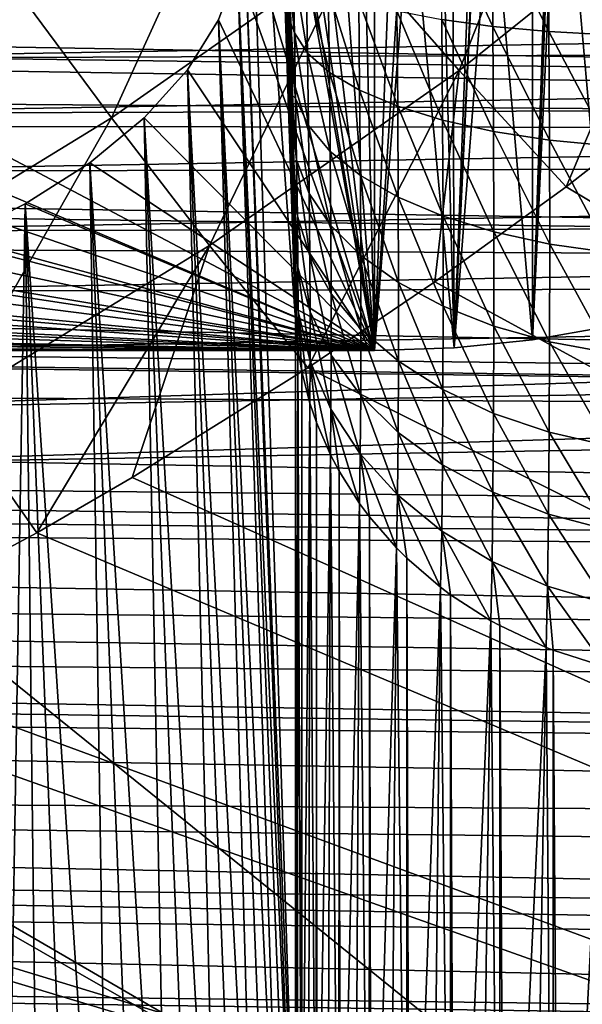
# Model space of a CAD drawing. Header units: metres. Extents: x -109 to 109, y -78 to 121.
# Tile 997 of 1056: x 55 to 59, y -4 to 3. Entities that reach past the tile are written whole.
import ezdxf

# ---------------------------------------------------------------- set-up
doc = ezdxf.new("R2010")
doc.units = ezdxf.units.M
doc.layers.add('solid_508554_SW0001', color=7, linetype='CONTINUOUS')

msp = doc.modelspace()

# ---------------------------------------------------------------- linework, layer by layer
at = {"layer": 'solid_508554_SW0001'}
for points in [[(56.5, 11.688314, 13.933174), (56.854488, 1.089012, 15.877), (56.854813, 0.94677, 15.649251)], [(56.5, 5.783102, 3.705046), (56.5, 11.688314, 13.933174), (56.854813, 0.94677, 15.649251)], [(56.5, 11.688314, 13.933174), (56.853516, 1.247621, 16.095982), (56.854488, 1.089012, 15.877)], [(56.5, 11.688314, 13.933174), (56.851883, 1.421944, 16.304504), (56.853516, 1.247621, 16.095982)], [(56.5, 11.688314, 13.933174), (56.849594, 1.611066, 16.50103), (56.851883, 1.421944, 16.304504)], [(56.5, 11.688314, 13.933174), (56.846661, 1.813848, 16.68424), (56.849594, 1.611066, 16.50103)], [(56.5, 11.688314, 13.933174), (56.843098, 2.029047, 16.852911), (56.846661, 1.813848, 16.68424)], [(56.5, 11.688314, 13.933174), (56.838928, 2.25534, 17.005964), (56.843098, 2.029047, 16.852911)], [(56.5, 11.688314, 13.933174), (56.834171, 2.491557, 17.142744), (56.838928, 2.25534, 17.005964)], [(56.5, 11.688314, 13.933174), (56.828854, 2.736696, 17.262726), (56.834171, 2.491557, 17.142744)], [(56.5, 11.688314, 13.933174), (56.82299, 2.989769, 17.365337), (56.828854, 2.736696, 17.262726)], [(56.5, 11.688314, 13.933174), (56.816612, 3.249564, 17.450045), (56.82299, 2.989769, 17.365337)], [(58.761841, 7.853648, -8.884317), (59.023975, 8.02381, -8.86414), (59.010429, 0.897756, -4.756621)], [(58.488659, 7.694144, -8.891074), (58.723339, 7.830142, -8.886152), (58.490089, 0.80678, -4.914196)], [(58.761841, 7.853648, -8.884317), (59.010429, 0.897756, -4.756621), (58.490089, 0.80678, -4.914196)], [(58.723339, 7.830142, -8.886152), (58.761841, 7.853648, -8.884317), (58.490089, 0.80678, -4.914196)], [(58.488659, 7.694144, -8.891074), (58.490089, 0.80678, -4.914196), (57.950027, 0.751525, -5.0099)], [(58.280033, 7.581786, -8.885805), (58.488659, 7.694144, -8.891074), (57.950027, 0.751525, -5.0099)], [(57.929504, 7.40546, -8.854699), (58.208977, 7.544911, -8.881787), (57.950027, 0.751525, -5.0099)], [(58.208977, 7.544911, -8.881787), (58.280033, 7.581786, -8.885805), (57.950027, 0.751525, -5.0099)], [(57.929504, 7.40546, -8.854699), (57.950027, 0.751525, -5.0099), (57.400002, 0.732994, -5.041996)], [(57.832893, 7.358624, -8.840843), (57.929504, 7.40546, -8.854699), (57.400002, 0.732994, -5.041996)], [(57.832893, 7.358624, -8.840843), (57.400002, 0.732994, -5.041996), (57.399994, 3.942291, -6.894885)], [(56.5, 5.783102, 3.705046), (56.854813, -5.245481, 4.923958), (56.5, 3.731167, 0.150991)], [(56.5, 5.783102, 3.705046), (56.854813, 0.94677, 15.649251), (56.854813, -5.245481, 4.923958)], [(57.400002, 0.732994, -5.041996), (56.523788, 5.629371, 3.438777), (56.5, 3.731167, 0.150991)], [(57.400002, 0.732994, -5.041996), (56.594585, 5.479295, 3.178837), (56.523788, 5.629371, 3.438777)], [(57.400002, 0.732994, -5.041996), (56.710709, 5.336429, 2.931387), (56.594585, 5.479295, 3.178837)], [(57.400002, 0.732994, -5.041996), (56.869411, 5.204169, 2.702305), (56.710709, 5.336429, 2.931387)], [(57.400002, 0.732994, -5.041996), (57.066933, 5.085657, 2.497036), (56.869411, 5.204169, 2.702305)], [(57.400002, 0.732994, -5.041996), (57.298595, 4.983713, 2.320464), (57.066933, 5.085657, 2.497036)], [(57.400002, 0.732994, -5.041996), (57.558903, 4.900768, 2.1768), (57.298595, 4.983713, 2.320464)], [(57.400002, 0.732994, -5.041996), (57.950027, 0.751525, -5.0099), (57.558903, 4.900768, 2.1768)], [(57.950027, 0.751525, -5.0099), (57.841667, 4.838808, 2.069481), (57.558903, 4.900768, 2.1768)], [(57.950027, 0.751525, -5.0099), (58.140163, 4.799313, 2.001073), (57.841667, 4.838808, 2.069481)], [(57.984165, 2.664662, -28.452898), (57.246105, 3.502583, -28.772619), (58.815487, 4.762778, -29.366077)], [(57.950027, 0.751525, -5.0099), (58.490089, 0.80678, -4.914196), (58.140163, 4.799313, 2.001073)], [(57.984165, 2.664662, -28.452898), (58.815487, 4.762778, -29.366077), (59.612453, 3.969791, -29.068033)], [(58.490089, 0.80678, -4.914196), (58.674454, 4.73144, 1.883515), (58.140163, 4.799313, 2.001073)], [(58.490089, 0.80678, -4.914196), (59.010429, 0.897756, -4.756621), (58.674454, 4.73144, 1.883515)], [(59.010429, 0.897756, -4.756621), (59.185688, 4.628347, 1.704953), (58.674454, 4.73144, 1.883515)], [(55.586845, 2.336778, -28.2318), (54.915642, 3.24641, -28.49155), (56.513596, 4.371394, -29.012606)], [(55.586845, 2.336778, -28.2318), (56.513596, 4.371394, -29.012606), (57.246105, 3.502583, -28.772619)], [(57.399994, 3.942291, -6.894885), (57.400002, 0.732994, -5.041996), (51.812992, 3.688593, -6.748412)], [(57.984165, 2.664662, -28.452898), (59.612453, 3.969791, -29.068033), (58.722435, 1.861496, -28.054703)], [(59.612453, 3.969791, -29.068033), (59.783779, 2.689857, -28.444147), (58.722435, 1.861496, -28.054703)], [(57.400002, 0.732994, -5.041996), (51.683529, 3.169733, -6.448849), (51.812992, 3.688593, -6.748412)], [(56.456253, 3.369471, -0.475486), (56.5, 3.731167, 0.150991), (56.844055, -5.432287, 4.612666)], [(57.400002, 0.732994, -5.041996), (56.5, 3.731167, 0.150991), (56.456253, 3.369471, -0.475486)], [(56.844055, -5.432287, 4.612666), (56.5, 3.731167, 0.150991), (56.854813, -5.245481, 4.923958)], [(58.217178, 2.967357, 19.926842), (57.865105, 3.015107, 19.673071), (57.858124, 3.729405, 19.800661)], [(58.210777, 3.712879, 20.057566), (58.217178, 2.967357, 19.926842), (57.858124, 3.729405, 19.800661)], [(58.60297, 2.932258, 20.128258), (58.217178, 2.967357, 19.926842), (58.210777, 3.712879, 20.057566)], [(58.597015, 3.702843, 20.26092), (58.60297, 2.932258, 20.128258), (58.210777, 3.712879, 20.057566)], [(59.014309, 2.910553, 20.27305), (58.60297, 2.932258, 20.128258), (58.597015, 3.702843, 20.26092)], [(59.008667, 3.69951, 20.406416), (59.014309, 2.910553, 20.27305), (58.597015, 3.702843, 20.26092)], [(14.23641, 3.519704, 24.855671), (80.886078, 2.383846, 23.036097), (80.901741, 3.202991, 23.141869)], [(14.23641, 3.519704, 24.855671), (14.626831, 3.304792, 24.809086), (80.886078, 2.383846, 23.036097)], [(56.262928, 1.457461, -27.892387), (55.586845, 2.336778, -28.2318), (57.246105, 3.502583, -28.772619)], [(56.262928, 1.457461, -27.892387), (57.246105, 3.502583, -28.772619), (57.984165, 2.664662, -28.452898)], [(56.838223, 3.400175, 17.838892), (56.848087, 2.924216, 17.685017), (56.816612, 3.249564, 17.450045)], [(56.937981, 2.78406, 18.088642), (56.848087, 2.924216, 17.685017), (56.838223, 3.400175, 17.838892)], [(56.929249, 3.308848, 18.256039), (56.937981, 2.78406, 18.088642), (56.838223, 3.400175, 17.838892)], [(56.325756, 3.013316, -1.092364), (56.456253, 3.369471, -0.475486), (56.756912, -5.802093, 3.994169)], [(57.400002, 0.732994, -5.041996), (56.456253, 3.369471, -0.475486), (56.325756, 3.013316, -1.092364)], [(56.456253, 3.369471, -0.475486), (56.811378, -5.618061, 4.302336), (56.756912, -5.802093, 3.994169)], [(56.456253, 3.369471, -0.475486), (56.844055, -5.432287, 4.612666), (56.811378, -5.618061, 4.302336)], [(14.626831, 3.304792, 24.809086), (80.883171, 2.241869, 23.01078), (80.886078, 2.383846, 23.036097)], [(14.626831, 3.304792, 24.809086), (15.691284, 2.712717, 24.657368), (80.883171, 2.241869, 23.01078)], [(57.088928, 2.651057, 18.476151), (56.937981, 2.78406, 18.088642), (56.929249, 3.308848, 18.256039)], [(57.081268, 3.222939, 18.656219), (57.088928, 2.651057, 18.476151), (56.929249, 3.308848, 18.256039)], [(52.992603, 3.098136, -23.432571), (53.005444, 2.745932, -23.653902), (80.548859, 3.228998, -22.819775)], [(53.005444, 2.745932, -23.653902), (80.560661, 2.849273, -22.990683), (80.548859, 3.228998, -22.819775)], [(53.844833, 1.270759, -27.746143), (54.915642, 3.24641, -28.49155), (55.586845, 2.336778, -28.2318)], [(56.848087, 2.924216, 17.685017), (56.82299, 2.989769, 17.365337), (56.816612, 3.249564, 17.450045)], [(57.297729, 2.528024, 18.839334), (57.088928, 2.651057, 18.476151), (57.081268, 3.222939, 18.656219)], [(57.291073, 3.144265, 19.03096), (57.297729, 2.528024, 18.839334), (57.081268, 3.222939, 18.656219)], [(57.400002, 0.732994, -5.041996), (51.563068, 2.726436, -6.192911), (51.683529, 3.169733, -6.448849)], [(57.559959, 2.417568, 19.1705), (57.297729, 2.528024, 18.839334), (57.291073, 3.144265, 19.03096)], [(57.554207, 3.074496, 19.37232), (57.559959, 2.417568, 19.1705), (57.291073, 3.144265, 19.03096)], [(57.870068, 2.322028, 19.462635), (57.559959, 2.417568, 19.1705), (57.554207, 3.074496, 19.37232)], [(57.865105, 3.015107, 19.673071), (57.870068, 2.322028, 19.462635), (57.554207, 3.074496, 19.37232)], [(56.110214, 2.667417, -1.691478), (56.325756, 3.013316, -1.092364), (56.583546, -6.162232, 3.388866)], [(57.400002, 0.732994, -5.041996), (56.325756, 3.013316, -1.092364), (56.110214, 2.667417, -1.691478)], [(56.325756, 3.013316, -1.092364), (56.68087, -5.983708, 3.689307), (56.583546, -6.162232, 3.388866)], [(56.325756, 3.013316, -1.092364), (56.756912, -5.802093, 3.994169), (56.68087, -5.983708, 3.689307)], [(56.856472, 2.471345, 17.477116), (56.828854, 2.736696, 17.262726), (56.82299, 2.989769, 17.365337)], [(56.848087, 2.924216, 17.685017), (56.856472, 2.471345, 17.477116), (56.82299, 2.989769, 17.365337)], [(58.221481, 2.243427, 19.709551), (57.870068, 2.322028, 19.462635), (57.865105, 3.015107, 19.673071)], [(58.217178, 2.967357, 19.926842), (58.221481, 2.243427, 19.709551), (57.865105, 3.015107, 19.673071)], [(56.945118, 2.284251, 17.861526), (56.856472, 2.471345, 17.477116), (56.848087, 2.924216, 17.685017)], [(56.937981, 2.78406, 18.088642), (56.945118, 2.284251, 17.861526), (56.848087, 2.924216, 17.685017)], [(58.606758, 2.183432, 19.906015), (58.221481, 2.243427, 19.709551), (58.217178, 2.967357, 19.926842)], [(58.60297, 2.932258, 20.128258), (58.606758, 2.183432, 19.906015), (58.217178, 2.967357, 19.926842)], [(59.017738, 2.143312, 20.047869), (58.606758, 2.183432, 19.906015), (58.60297, 2.932258, 20.128258)], [(59.014309, 2.910553, 20.27305), (59.017738, 2.143312, 20.047869), (58.60297, 2.932258, 20.128258)], [(53.005444, 2.745932, -23.653902), (53.017223, 2.366451, -23.82436), (80.560661, 2.849273, -22.990683)], [(53.017223, 2.366451, -23.82436), (80.571167, 2.4495, -23.107344), (80.560661, 2.849273, -22.990683)], [(57.400002, 0.732994, -5.041996), (51.450733, 2.348523, -5.974722), (51.563068, 2.726436, -6.192911)], [(56.856472, 2.471345, 17.477116), (56.834171, 2.491557, 17.142744), (56.828854, 2.736696, 17.262726)], [(57.094872, 2.105899, 18.23085), (56.945118, 2.284251, 17.861526), (56.937981, 2.78406, 18.088642)], [(57.088928, 2.651057, 18.476151), (57.094872, 2.105899, 18.23085), (56.937981, 2.78406, 18.088642)], [(15.691284, 2.712717, 24.657368), (16.373482, 2.328319, 24.540005), (80.883171, 2.241869, 23.01078)], [(55.813236, 2.337439, -2.263017), (56.110214, 2.667417, -1.691478), (56.32663, -6.507406, 2.805642)], [(57.400002, 0.732994, -5.041996), (56.110214, 2.667417, -1.691478), (55.813236, 2.337439, -2.263017)], [(56.110214, 2.667417, -1.691478), (56.465313, -6.337009, 3.093948), (56.32663, -6.507406, 2.805642)], [(56.110214, 2.667417, -1.691478), (56.583546, -6.162232, 3.388866), (56.465313, -6.337009, 3.093948)], [(56.262928, 1.457461, -27.892387), (57.984165, 2.664662, -28.452898), (56.940334, 0.613612, -27.475229)], [(57.984165, 2.664662, -28.452898), (57.815121, 1.205033, -27.748676), (56.940334, 0.613612, -27.475229)], [(57.302555, 1.940068, 18.577263), (57.094872, 2.105899, 18.23085), (57.088928, 2.651057, 18.476151)], [(57.297729, 2.528024, 18.839334), (57.302555, 1.940068, 18.577263), (57.088928, 2.651057, 18.476151)], [(57.984165, 2.664662, -28.452898), (58.722435, 1.861496, -28.054703), (57.815121, 1.205033, -27.748676)], [(58.722435, 1.861496, -28.054703), (59.783779, 2.689857, -28.444147), (81.14859, -11.530108, -20.201883)], [(57.563774, 1.790269, 18.893425), (57.302555, 1.940068, 18.577263), (57.297729, 2.528024, 18.839334)], [(57.559959, 2.417568, 19.1705), (57.563774, 1.790269, 18.893425), (57.297729, 2.528024, 18.839334)], [(53.017223, 2.366451, -23.82436), (53.027718, 1.966998, -23.940666), (80.571167, 2.4495, -23.107344)], [(53.027718, 1.966998, -23.940666), (80.580185, 2.037385, -23.167511), (80.571167, 2.4495, -23.107344)], [(56.863194, 2.047463, 17.218704), (56.838928, 2.25534, 17.005964), (56.834171, 2.491557, 17.142744)], [(56.856472, 2.471345, 17.477116), (56.863194, 2.047463, 17.218704), (56.834171, 2.491557, 17.142744)], [(56.950485, 1.815983, 17.578472), (56.863194, 2.047463, 17.218704), (56.856472, 2.471345, 17.477116)], [(56.945118, 2.284251, 17.861526), (56.950485, 1.815983, 17.578472), (56.856472, 2.471345, 17.477116)], [(57.872997, 1.659676, 19.172642), (57.563774, 1.790269, 18.893425), (57.559959, 2.417568, 19.1705)], [(57.870068, 2.322028, 19.462635), (57.872997, 1.659676, 19.172642), (57.559959, 2.417568, 19.1705)], [(16.373482, 2.328319, 24.540005), (80.862396, 1.29792, 22.78813), (80.883171, 2.241869, 23.01078)], [(16.373482, 2.328319, 24.540005), (16.694025, 2.146391, 24.47912), (80.862396, 1.29792, 22.78813)], [(57.400002, 0.732994, -5.041996), (51.345726, 2.027412, -5.789329), (51.450733, 2.348523, -5.974722)], [(54.456131, 0.353761, -27.389103), (53.844833, 1.270759, -27.746143), (55.586845, 2.336778, -28.2318)], [(54.456131, 0.353761, -27.389103), (55.586845, 2.336778, -28.2318), (56.262928, 1.457461, -27.892387)], [(55.43853, 2.02751, -2.79983), (55.813236, 2.337439, -2.263017), (55.990143, -6.832527, 2.253116)], [(57.400002, 0.732994, -5.041996), (55.813236, 2.337439, -2.263017), (55.43853, 2.02751, -2.79983)], [(55.813236, 2.337439, -2.263017), (56.16803, -6.672784, 2.525018), (55.990143, -6.832527, 2.253116)], [(55.813236, 2.337439, -2.263017), (56.32663, -6.507406, 2.805642), (56.16803, -6.672784, 2.525018)], [(58.223667, 1.551055, 19.408998), (57.872997, 1.659676, 19.172642), (57.870068, 2.322028, 19.462635)], [(58.221481, 2.243427, 19.709551), (58.223667, 1.551055, 19.408998), (57.870068, 2.322028, 19.462635)], [(56.863194, 2.047463, 17.218704), (56.843098, 2.029047, 16.852911), (56.838928, 2.25534, 17.005964)], [(57.098942, 1.594674, 17.92433), (56.950485, 1.815983, 17.578472), (56.945118, 2.284251, 17.861526)], [(57.094872, 2.105899, 18.23085), (57.098942, 1.594674, 17.92433), (56.945118, 2.284251, 17.861526)], [(58.608364, 1.466708, 19.597486), (58.223667, 1.551055, 19.408998), (58.221481, 2.243427, 19.709551)], [(58.606758, 2.183432, 19.906015), (58.608364, 1.466708, 19.597486), (58.221481, 2.243427, 19.709551)], [(59.018932, 1.408419, 19.734116), (58.608364, 1.466708, 19.597486), (58.606758, 2.183432, 19.906015)], [(59.017738, 2.143312, 20.047869), (59.018932, 1.408419, 19.734116), (58.606758, 2.183432, 19.906015)], [(16.694025, 2.146391, 24.47912), (17.637363, 1.606435, 24.277493), (80.862396, 1.29792, 22.78813)], [(57.305416, 1.388223, 18.248955), (57.098942, 1.594674, 17.92433), (57.094872, 2.105899, 18.23085)], [(57.302555, 1.940068, 18.577263), (57.305416, 1.388223, 18.248955), (57.094872, 2.105899, 18.23085)], [(56.863194, 2.047463, 17.218704), (56.868183, 1.658033, 16.913876), (56.843098, 2.029047, 16.852911)], [(56.954033, 1.385358, 17.243898), (56.868183, 1.658033, 16.913876), (56.863194, 2.047463, 17.218704)], [(56.950485, 1.815983, 17.578472), (56.954033, 1.385358, 17.243898), (56.863194, 2.047463, 17.218704)], [(57.400002, 0.732994, -5.041996), (51.247303, 1.755684, -5.632447), (51.345726, 2.027412, -5.789329)], [(53.027718, 1.966998, -23.940666), (53.036716, 1.555258, -24.00058), (80.580185, 2.037385, -23.167511)], [(53.036716, 1.555258, -24.00058), (80.587532, 1.620877, -23.170023), (80.580185, 2.037385, -23.167511)], [(54.992439, 1.742802, -3.292958), (55.43853, 2.02751, -2.79983), (55.579315, -7.132822, 1.739397)], [(57.400002, 0.732994, -5.041996), (55.43853, 2.02751, -2.79983), (54.992439, 1.742802, -3.292958)], [(55.43853, 2.02751, -2.79983), (55.793659, -6.986053, 1.990933), (55.579315, -7.132822, 1.739397)], [(55.43853, 2.02751, -2.79983), (55.990143, -6.832527, 2.253116), (55.793659, -6.986053, 1.990933)], [(56.868183, 1.658033, 16.913876), (56.846661, 1.813848, 16.68424), (56.843098, 2.029047, 16.852911)], [(57.56554, 1.201004, 18.545467), (57.305416, 1.388223, 18.248955), (57.302555, 1.940068, 18.577263)], [(57.563774, 1.790269, 18.893425), (57.56554, 1.201004, 18.545467), (57.302555, 1.940068, 18.577263)], [(57.815121, 1.205033, -27.748676), (58.722435, 1.861496, -28.054703), (81.14859, -11.530108, -20.201883)], [(56.871433, 1.307825, 16.567108), (56.849594, 1.611066, 16.50103), (56.846661, 1.813848, 16.68424)], [(56.868183, 1.658033, 16.913876), (56.871433, 1.307825, 16.567108), (56.846661, 1.813848, 16.68424)], [(57.101112, 1.124111, 17.561319), (56.954033, 1.385358, 17.243898), (56.950485, 1.815983, 17.578472)], [(57.098942, 1.594674, 17.92433), (57.101112, 1.124111, 17.561319), (56.950485, 1.815983, 17.578472)], [(57.873798, 1.036982, 18.807589), (57.56554, 1.201004, 18.545467), (57.563774, 1.790269, 18.893425)], [(57.872997, 1.659676, 19.172642), (57.873798, 1.036982, 18.807589), (57.563774, 1.790269, 18.893425)], [(57.400002, 0.732994, -5.041996), (51.154751, 1.526812, -5.500308), (51.247303, 1.755684, -5.632447)], [(54.480404, 1.486784, -3.736395), (54.992439, 1.742802, -3.292958), (54.837143, -7.527673, 1.057102)], [(57.400002, 0.732994, -5.041996), (54.992439, 1.742802, -3.292958), (54.480404, 1.486784, -3.736395)], [(54.992439, 1.742802, -3.292958), (55.100216, -7.404096, 1.271682), (54.837143, -7.527673, 1.057102)], [(54.992439, 1.742802, -3.292958), (55.347893, -7.272329, 1.499373), (55.100216, -7.404096, 1.271682)], [(54.992439, 1.742802, -3.292958), (55.579315, -7.132822, 1.739397), (55.347893, -7.272329, 1.499373)], [(56.95578, 0.997729, 16.862684), (56.871433, 1.307825, 16.567108), (56.868183, 1.658033, 16.913876)], [(56.954033, 1.385358, 17.243898), (56.95578, 0.997729, 16.862684), (56.868183, 1.658033, 16.913876)], [(58.223667, 0.899631, 19.029766), (57.873798, 1.036982, 18.807589), (57.872997, 1.659676, 19.172642)], [(58.223667, 1.551055, 19.408998), (58.223667, 0.899631, 19.029766), (57.872997, 1.659676, 19.172642)], [(17.637363, 1.606435, 24.277493), (80.8396, 0.379728, 22.47596), (80.862396, 1.29792, 22.78813)], [(17.637363, 1.606435, 24.277493), (18.468493, 1.125068, 24.070175), (80.8396, 0.379728, 22.47596)], [(53.036716, 1.555258, -24.00058), (53.044052, 1.139156, -24.002949), (80.587532, 1.620877, -23.170023)], [(53.044052, 1.139156, -24.002949), (80.593071, 1.208006, -23.11483), (80.587532, 1.620877, -23.170023)], [(56.871433, 1.307825, 16.567108), (56.851883, 1.421944, 16.304504), (56.849594, 1.611066, 16.50103)], [(57.306301, 0.879826, 17.859415), (57.101112, 1.124111, 17.561319), (57.098942, 1.594674, 17.92433)], [(57.305416, 1.388223, 18.248955), (57.306301, 0.879826, 17.859415), (57.098942, 1.594674, 17.92433)], [(57.400002, 0.732994, -5.041996), (51.067394, 1.335313, -5.389745), (51.154751, 1.526812, -5.500308)], [(58.607727, 0.791862, 19.207293), (58.223667, 0.899631, 19.029766), (58.223667, 1.551055, 19.408998)], [(58.608364, 1.466708, 19.597486), (58.607727, 0.791862, 19.207293), (58.223667, 1.551055, 19.408998)], [(57.400002, 0.732994, -5.041996), (54.480404, 1.486784, -3.736395), (53.910984, 1.263735, -4.122726)], [(54.456131, 0.353761, -27.389103), (56.262928, 1.457461, -27.892387), (55.071178, -0.526591, -26.955231)], [(56.262928, 1.457461, -27.892387), (55.729958, -0.142934, -27.129026), (55.071178, -0.526591, -26.955231)], [(56.262928, 1.457461, -27.892387), (56.940334, 0.613612, -27.475229), (55.729958, -0.142934, -27.129026)], [(59.017849, 0.715956, 19.336411), (58.607727, 0.791862, 19.207293), (58.608364, 1.466708, 19.597486)], [(59.018932, 1.408419, 19.734116), (59.017849, 0.715956, 19.336411), (58.608364, 1.466708, 19.597486)], [(56.872971, 1.001009, 16.18322), (56.853516, 1.247621, 16.095982), (56.851883, 1.421944, 16.304504)], [(56.871433, 1.307825, 16.567108), (56.872971, 1.001009, 16.18322), (56.851883, 1.421944, 16.304504)], [(57.10141, 0.700143, 17.147066), (56.95578, 0.997729, 16.862684), (56.954033, 1.385358, 17.243898)], [(57.101112, 1.124111, 17.561319), (57.10141, 0.700143, 17.147066), (56.954033, 1.385358, 17.243898)], [(57.565254, 0.657678, 18.131868), (57.306301, 0.879826, 17.859415), (57.305416, 1.388223, 18.248955)], [(57.56554, 1.201004, 18.545467), (57.565254, 0.657678, 18.131868), (57.305416, 1.388223, 18.248955)], [(57.400002, 0.732994, -5.041996), (50.9846, 1.176557, -5.298088), (51.067394, 1.335313, -5.389745)], [(56.955757, 0.6578, 16.4401), (56.872971, 1.001009, 16.18322), (56.871433, 1.307825, 16.567108)], [(56.95578, 0.997729, 16.862684), (56.955757, 0.6578, 16.4401), (56.871433, 1.307825, 16.567108)], [(57.400002, 0.732994, -5.041996), (53.910984, 1.263735, -4.122726), (53.291119, 1.076379, -4.447237)], [(56.872971, 1.001009, 16.18322), (56.854488, 1.089012, 15.877), (56.853516, 1.247621, 16.095982)], [(57.400002, 0.732994, -5.041996), (50.905762, 1.046629, -5.223074), (50.9846, 1.176557, -5.298088)], [(53.044052, 1.139156, -24.002949), (53.049583, 0.7267, -23.947729), (80.593071, 1.208006, -23.11483)], [(53.049583, 0.7267, -23.947729), (53.053204, 0.325826, -23.835981), (80.593071, 1.208006, -23.11483)], [(53.053204, 0.325826, -23.835981), (80.596695, 0.806733, -23.002998), (80.593071, 1.208006, -23.11483)], [(56.940334, 0.613612, -27.475229), (57.815121, 1.205033, -27.748676), (81.14859, -11.530108, -20.201883)], [(57.87249, 0.462372, 18.372911), (57.565254, 0.657678, 18.131868), (57.56554, 1.201004, 18.545467)], [(57.873798, 1.036982, 18.807589), (57.87249, 0.462372, 18.372911), (57.56554, 1.201004, 18.545467)], [(18.468493, 1.125068, 24.070175), (80.836388, 0.258492, 22.427221), (80.8396, 0.379728, 22.47596)], [(18.468493, 1.125068, 24.070175), (18.525846, 1.091662, 24.054783), (80.836388, 0.258492, 22.427221)], [(18.525846, 1.091662, 24.054783), (19.365168, 0.600049, 23.812435), (80.836388, 0.258492, 22.427221)], [(56.87254, 0.74129, 15.767885), (56.854813, 0.94677, 15.649251), (56.854488, 1.089012, 15.877)], [(56.872971, 1.001009, 16.18322), (56.87254, 0.74129, 15.767885), (56.854488, 1.089012, 15.877)], [(57.305248, 0.421371, 17.414227), (57.10141, 0.700143, 17.147066), (57.101112, 1.124111, 17.561319)], [(57.306301, 0.879826, 17.859415), (57.305248, 0.421371, 17.414227), (57.101112, 1.124111, 17.561319)], [(57.400002, 0.732994, -5.041996), (50.830315, 0.942302, -5.16284), (50.905762, 1.046629, -5.223074)], [(57.400002, 0.732994, -5.041996), (53.291119, 1.076379, -4.447237), (52.631161, 0.927887, -4.704432)], [(58.221493, 0.298045, 18.577435), (57.87249, 0.462372, 18.372911), (57.873798, 1.036982, 18.807589)], [(58.223667, 0.899631, 19.029766), (58.221493, 0.298045, 18.577435), (57.873798, 1.036982, 18.807589)], [(56.89856, 0.586291, 15.857374), (56.87254, 0.74129, 15.767885), (56.872971, 1.001009, 16.18322)], [(56.953743, 0.369758, 15.982389), (56.89856, 0.586291, 15.857374), (56.872971, 1.001009, 16.18322)], [(56.955757, 0.6578, 16.4401), (56.953743, 0.369758, 15.982389), (56.872971, 1.001009, 16.18322)], [(57.099892, 0.328005, 16.687269), (56.955757, 0.6578, 16.4401), (56.95578, 0.997729, 16.862684)], [(57.10141, 0.700143, 17.147066), (57.099892, 0.328005, 16.687269), (56.95578, 0.997729, 16.862684)], [(57.400002, 0.732994, -5.041996), (50.757832, 0.861118, -5.115969), (50.830315, 0.942302, -5.16284)], [(57.400002, 0.732994, -5.041996), (52.631161, 0.927887, -4.704432), (51.939358, 0.820115, -4.891098)], [(56.87254, 0.74129, 15.767885), (56.854813, -5.245481, 4.923958), (56.854813, 0.94677, 15.649251)], [(58.604877, 0.168178, 18.74111), (58.221493, 0.298045, 18.577435), (58.223667, 0.899631, 19.029766)], [(58.607727, 0.791862, 19.207293), (58.604877, 0.168178, 18.74111), (58.223667, 0.899631, 19.029766)], [(57.400002, 0.732994, -5.041996), (50.688168, 0.801254, -5.081407), (50.757832, 0.861118, -5.115969)], [(57.400002, 0.732994, -5.041996), (51.939358, 0.820115, -4.891098), (51.227047, 0.754868, -5.004109)], [(57.562969, 0.167317, 17.658512), (57.305248, 0.421371, 17.414227), (57.306301, 0.879826, 17.859415)], [(57.565254, 0.657678, 18.131868), (57.562969, 0.167317, 17.658512), (57.306301, 0.879826, 17.859415)], [(57.400002, 0.732994, -5.041996), (51.227047, 0.754868, -5.004109), (50.503654, 0.732994, -5.041996)], [(57.400002, 0.732994, -5.041996), (50.559429, 0.739351, -5.045667), (50.621918, 0.761331, -5.058357)], [(57.400002, 0.732994, -5.041996), (50.621918, 0.761331, -5.058357), (50.688168, 0.801254, -5.081407)], [(53.053204, 0.325826, -23.835981), (53.05484, -0.055749, -23.669857), (80.596695, 0.806733, -23.002998)], [(80.596695, 0.806733, -23.002998), (53.05484, -0.055749, -23.669857), (80.598335, 0.425171, -22.83688)], [(59.014519, 0.075522, 18.860468), (58.604877, 0.168178, 18.74111), (58.607727, 0.791862, 19.207293)], [(59.017849, 0.715956, 19.336411), (59.014519, 0.075522, 18.860468), (58.607727, 0.791862, 19.207293)], [(57.400002, 0.732994, -5.041996), (50.503654, 0.732994, -5.041996), (50.559429, 0.739351, -5.045667)], [(56.869709, -5.428752, 5.029771), (56.854813, -5.245481, 4.923958), (56.87254, 0.74129, 15.767885)], [(56.897907, -5.602743, 5.130224), (56.869709, -5.428752, 5.029771), (56.87254, 0.74129, 15.767885)], [(56.897907, -5.602743, 5.130224), (56.87254, 0.74129, 15.767885), (56.89856, 0.586291, 15.857374)], [(57.302326, 0.018611, 16.919495), (57.099892, 0.328005, 16.687269), (57.10141, 0.700143, 17.147066)], [(57.305248, 0.421371, 17.414227), (57.302326, 0.018611, 16.919495), (57.10141, 0.700143, 17.147066)], [(55.729958, -0.142934, -27.129026), (56.940334, 0.613612, -27.475229), (81.14859, -11.530108, -20.201883)], [(56.999817, 0.234592, 16.060427), (56.953743, 0.369758, 15.982389), (56.955757, 0.6578, 16.4401)], [(57.096363, 0.012369, 16.188728), (56.999817, 0.234592, 16.060427), (56.955757, 0.6578, 16.4401)], [(57.099892, 0.328005, 16.687269), (57.096363, 0.012369, 16.188728), (56.955757, 0.6578, 16.4401)], [(57.869122, -0.056636, 17.874743), (57.562969, 0.167317, 17.658512), (57.565254, 0.657678, 18.131868)], [(57.87249, 0.462372, 18.372911), (57.869122, -0.056636, 17.874743), (57.565254, 0.657678, 18.131868)], [(19.365168, 0.600049, 23.812435), (80.814987, -0.504348, 22.077095), (80.836388, 0.258492, 22.427221)], [(19.365168, 0.600049, 23.812435), (20.160786, 0.129449, 23.551237), (80.814987, -0.504348, 22.077095)], [(56.899521, -5.610654, 5.134792), (56.897907, -5.602743, 5.130224), (56.89856, 0.586291, 15.857374)], [(56.899521, -5.610654, 5.134792), (56.89856, 0.586291, 15.857374), (56.953743, 0.369758, 15.982389)], [(80.598335, 0.425171, -22.83688), (53.05484, -0.055749, -23.669857), (62.333652, -7.556811, -19.40036)], [(57.558765, -0.26383, 17.131857), (57.302326, 0.018611, 16.919495), (57.305248, 0.421371, 17.414227)], [(57.562969, 0.167317, 17.658512), (57.558765, -0.26383, 17.131857), (57.305248, 0.421371, 17.414227)], [(58.217213, -0.245746, 18.058342), (57.869122, -0.056636, 17.874743), (57.87249, 0.462372, 18.372911)], [(58.221493, 0.298045, 18.577435), (58.217213, -0.245746, 18.058342), (57.87249, 0.462372, 18.372911)], [(54.456131, 0.353761, -27.389103), (55.071178, -0.526591, -26.955231), (53.52663, -1.3544, -26.585077)], [(56.944107, -5.790276, 5.238496), (56.899521, -5.610654, 5.134792), (56.953743, 0.369758, 15.982389)], [(56.998779, -5.954895, 5.333539), (56.944107, -5.790276, 5.238496), (56.953743, 0.369758, 15.982389)], [(56.998779, -5.954895, 5.333539), (56.953743, 0.369758, 15.982389), (56.999817, 0.234592, 16.060427)], [(57.156601, -0.10148, 16.254459), (57.096363, 0.012369, 16.188728), (57.099892, 0.328005, 16.687269)], [(57.297375, -0.323307, 16.38253), (57.156601, -0.10148, 16.254459), (57.099892, 0.328005, 16.687269)], [(57.302326, 0.018611, 16.919495), (57.297375, -0.323307, 16.38253), (57.099892, 0.328005, 16.687269)], [(58.599873, -0.396006, 18.20542), (58.217213, -0.245746, 18.058342), (58.221493, 0.298045, 18.577435)], [(58.604877, 0.168178, 18.74111), (58.599873, -0.396006, 18.20542), (58.221493, 0.298045, 18.577435)], [(57.003235, -5.96672, 5.340366), (56.998779, -5.954895, 5.333539), (56.999817, 0.234592, 16.060427)], [(57.003235, -5.96672, 5.340366), (56.999817, 0.234592, 16.060427), (57.096363, 0.012369, 16.188728)], [(57.863785, -0.513333, 17.319857), (57.558765, -0.26383, 17.131857), (57.562969, 0.167317, 17.658512)], [(57.869122, -0.056636, 17.874743), (57.863785, -0.513333, 17.319857), (57.562969, 0.167317, 17.658512)], [(59.008995, -0.504234, 18.312859), (58.599873, -0.396006, 18.20542), (58.604877, 0.168178, 18.74111)], [(59.014519, 0.075522, 18.860468), (59.008995, -0.504234, 18.312859), (58.604877, 0.168178, 18.74111)], [(20.160786, 0.129449, 23.551237), (80.807899, -0.741484, 21.95208), (80.814987, -0.504348, 22.077095)], [(20.160786, 0.129449, 23.551237), (20.537638, -0.094845, 23.415989), (80.807899, -0.741484, 21.95208)], [(57.076618, -6.139104, 5.439892), (57.003235, -5.96672, 5.340366), (57.096363, 0.012369, 16.188728)], [(57.155315, -6.291444, 5.527846), (57.076618, -6.139104, 5.439892), (57.096363, 0.012369, 16.188728)], [(57.155315, -6.291444, 5.527846), (57.096363, 0.012369, 16.188728), (57.156601, -0.10148, 16.254459)], [(57.365871, -0.415384, 16.435692), (57.297375, -0.323307, 16.38253), (57.302326, 0.018611, 16.919495)], [(57.552517, -0.630159, 16.559692), (57.365871, -0.415384, 16.435692), (57.302326, 0.018611, 16.919495)], [(57.558765, -0.26383, 17.131857), (57.552517, -0.630159, 16.559692), (57.302326, 0.018611, 16.919495)], [(53.05484, -0.055749, -23.669857), (51.019779, -0.978308, -23.269676), (62.333652, -7.556811, -19.40036)], [(58.210915, -0.724614, 17.479513), (57.863785, -0.513333, 17.319857), (57.869122, -0.056636, 17.874743)], [(58.217213, -0.245746, 18.058342), (58.210915, -0.724614, 17.479513), (57.869122, -0.056636, 17.874743)], [(20.537638, -0.094845, 23.415989), (20.913836, -0.319681, 23.273031), (80.807899, -0.741484, 21.95208)], [(57.163883, -6.306566, 5.536576), (57.155315, -6.291444, 5.527846), (57.156601, -0.10148, 16.254459)], [(57.163883, -6.306566, 5.536576), (57.156601, -0.10148, 16.254459), (57.297375, -0.323307, 16.38253)], [(55.071178, -0.526591, -26.955231), (55.729958, -0.142934, -27.129026), (81.14859, -11.530108, -20.201883)], [(57.62355, -0.70101, 16.600597), (57.552517, -0.630159, 16.559692), (57.558765, -0.26383, 17.131857)], [(57.856392, -0.901686, 16.716457), (57.62355, -0.70101, 16.600597), (57.558765, -0.26383, 17.131857)], [(57.863785, -0.513333, 17.319857), (57.856392, -0.901686, 16.716457), (57.558765, -0.26383, 17.131857)], [(58.592812, -0.893198, 17.607445), (58.210915, -0.724614, 17.479513), (58.217213, -0.245746, 18.058342)], [(58.599873, -0.396006, 18.20542), (58.592812, -0.893198, 17.607445), (58.217213, -0.245746, 18.058342)], [(20.913836, -0.319681, 23.273031), (80.788795, -1.346013, 21.595257), (80.807899, -0.741484, 21.95208)], [(20.913836, -0.319681, 23.273031), (21.624548, -0.746503, 22.98), (80.788795, -1.346013, 21.595257)], [(57.264595, -6.468268, 5.629935), (57.163883, -6.306566, 5.536576), (57.297375, -0.323307, 16.38253)], [(57.364464, -6.605826, 5.709354), (57.264595, -6.468268, 5.629935), (57.297375, -0.323307, 16.38253)], [(57.364464, -6.605826, 5.709354), (57.297375, -0.323307, 16.38253), (57.365871, -0.415384, 16.435692)], [(59.001377, -1.015514, 17.700941), (58.592812, -0.893198, 17.607445), (58.599873, -0.396006, 18.20542)], [(59.008995, -0.504234, 18.312859), (59.001377, -1.015514, 17.700941), (58.599873, -0.396006, 18.20542)], [(57.37825, -6.623403, 5.719502), (57.364464, -6.605826, 5.709354), (57.365871, -0.415384, 16.435692)], [(57.37825, -6.623403, 5.719502), (57.365871, -0.415384, 16.435692), (57.552517, -0.630159, 16.559692)], [(53.52663, -1.3544, -26.585077), (55.071178, -0.526591, -26.955231), (81.14859, -11.530108, -20.201883)], [(57.924622, -0.9528, 16.745968), (57.856392, -0.901686, 16.716457), (57.863785, -0.513333, 17.319857)], [(58.20256, -1.132138, 16.84951), (57.924622, -0.9528, 16.745968), (57.863785, -0.513333, 17.319857)], [(58.210915, -0.724614, 17.479513), (58.20256, -1.132138, 16.84951), (57.863785, -0.513333, 17.319857)], [(57.504284, -6.771193, 5.804829), (57.37825, -6.623403, 5.719502), (57.552517, -0.630159, 16.559692)], [(57.622147, -6.891909, 5.874524), (57.504284, -6.771193, 5.804829), (57.552517, -0.630159, 16.559692)], [(57.622147, -6.891909, 5.874524), (57.552517, -0.630159, 16.559692), (57.62355, -0.70101, 16.600597)], [(21.624548, -0.746503, 22.98), (80.777435, -1.683374, 21.37031), (80.788795, -1.346013, 21.595257)], [(21.624548, -0.746503, 22.98), (22.293085, -1.15027, 22.674442), (80.777435, -1.683374, 21.37031)], [(57.642059, -6.910901, 5.885489), (57.622147, -6.891909, 5.874524), (57.62355, -0.70101, 16.600597)], [(57.642059, -6.910901, 5.885489), (57.62355, -0.70101, 16.600597), (57.856392, -0.901686, 16.716457)], [(58.263226, -1.165852, 16.868975), (58.20256, -1.132138, 16.84951), (58.210915, -0.724614, 17.479513)], [(58.583687, -1.316632, 16.956028), (58.263226, -1.165852, 16.868975), (58.210915, -0.724614, 17.479513)], [(58.592812, -0.893198, 17.607445), (58.583687, -1.316632, 16.956028), (58.210915, -0.724614, 17.479513)], [(57.790894, -7.041826, 5.961079), (57.642059, -6.910901, 5.885489), (57.856392, -0.901686, 16.716457)], [(57.923332, -7.144114, 6.020135), (57.790894, -7.041826, 5.961079), (57.856392, -0.901686, 16.716457)], [(57.923332, -7.144114, 6.020135), (57.856392, -0.901686, 16.716457), (57.924622, -0.9528, 16.745968)], [(58.632774, -1.336019, 16.96722), (58.583687, -1.316632, 16.956028), (58.592812, -0.893198, 17.607445)], [(58.991703, -1.451261, 17.033756), (58.632774, -1.336019, 16.96722), (58.592812, -0.893198, 17.607445)], [(59.001377, -1.015514, 17.700941), (58.991703, -1.451261, 17.033756), (58.592812, -0.893198, 17.607445)], [(51.019779, -0.978308, -23.269676), (50.921417, -1.019207, -23.252254), (62.333652, -7.556811, -19.40036)], [(57.950039, -7.163315, 6.031221), (57.923332, -7.144114, 6.020135), (57.924622, -0.9528, 16.745968)], [(57.950039, -7.163315, 6.031221), (57.924622, -0.9528, 16.745968), (58.20256, -1.132138, 16.84951)], [(50.921417, -1.019207, -23.252254), (48.930206, -1.76989, -22.939816), (62.333652, -7.556811, -19.40036)], [(22.293085, -1.15027, 22.674442), (80.761269, -2.137419, 21.034967), (80.777435, -1.683374, 21.37031)], [(22.293085, -1.15027, 22.674442), (22.579391, -1.323777, 22.533909), (80.761269, -2.137419, 21.034967)], [(58.118698, -7.27476, 6.095563), (57.950039, -7.163315, 6.031221), (58.20256, -1.132138, 16.84951)], [(58.262154, -7.357522, 6.143346), (58.118698, -7.27476, 6.095563), (58.20256, -1.132138, 16.84951)], [(58.262154, -7.357522, 6.143346), (58.20256, -1.132138, 16.84951), (58.263226, -1.165852, 16.868975)], [(58.296032, -7.375602, 6.153785), (58.262154, -7.357522, 6.143346), (58.263226, -1.165852, 16.868975)], [(58.296032, -7.375602, 6.153785), (58.263226, -1.165852, 16.868975), (58.583687, -1.316632, 16.956028)], [(22.579391, -1.323777, 22.533909), (22.919664, -1.530367, 22.35878), (80.761269, -2.137419, 21.034967)], [(53.110744, -1.560997, -26.493895), (53.52663, -1.3544, -26.585077), (81.14859, -11.530108, -20.201883)], [(58.481148, -7.465339, 6.205595), (58.296032, -7.375602, 6.153785), (58.583687, -1.316632, 16.956028)], [(58.632004, -7.527972, 6.241755), (58.481148, -7.465339, 6.205595), (58.583687, -1.316632, 16.956028)], [(58.632004, -7.527972, 6.241755), (58.583687, -1.316632, 16.956028), (58.632774, -1.336019, 16.96722)], [(58.673122, -7.54352, 6.250732), (58.632004, -7.527972, 6.241755), (58.632774, -1.336019, 16.96722)], [(58.673122, -7.54352, 6.250732), (58.632774, -1.336019, 16.96722), (58.991703, -1.451261, 17.033756)], [(58.870991, -7.609756, 6.288974), (58.673122, -7.54352, 6.250732), (58.991703, -1.451261, 17.033756)], [(22.919664, -1.530367, 22.35878), (80.745361, -2.555794, 20.688955), (80.761269, -2.137419, 21.034967)], [(22.919664, -1.530367, 22.35878), (24.056143, -2.221804, 21.703217), (80.745361, -2.555794, 20.688955)], [(51.244095, -2.409353, -26.125713), (53.110744, -1.560997, -26.493895), (81.14859, -11.530108, -20.201883)], [(48.930206, -1.76989, -22.939816), (47.098705, -2.353589, -22.708015), (62.333652, -7.556811, -19.40036)], [(24.056143, -2.221804, 21.703217), (80.732651, -2.871363, 20.401348), (80.745361, -2.555794, 20.688955)], [(24.056143, -2.221804, 21.703217), (80.712067, -3.348359, 19.916126), (80.732651, -2.871363, 20.401348)], [(24.056143, -2.221804, 21.703217), (24.634529, -2.573519, 21.321756), (80.712067, -3.348359, 19.916126)], [(47.072929, -2.361071, -22.705133), (45.232094, -2.844235, -22.526033), (62.333652, -7.556811, -19.40036)], [(47.098705, -2.353589, -22.708015), (47.072929, -2.361071, -22.705133), (62.333652, -7.556811, -19.40036)], [(51.088249, -2.474628, -26.097864), (51.244095, -2.409353, -26.125713), (81.14859, -11.530108, -20.201883)], [(49.041775, -3.246512, -25.776564), (51.088249, -2.474628, -26.097864), (81.14859, -11.530108, -20.201883)], [(24.634529, -2.573519, 21.321756), (80.703201, -3.541171, 19.700146), (80.712067, -3.348359, 19.916126)], [(24.634529, -2.573519, 21.321756), (25.053471, -2.827595, 21.021948), (80.703201, -3.541171, 19.700146)], [(25.053471, -2.827595, 21.021948), (80.677933, -4.051526, 19.061102), (80.703201, -3.541171, 19.700146)], [(25.053471, -2.827595, 21.021948), (25.931858, -3.355873, 20.318785), (80.677933, -4.051526, 19.061102)], [(45.196003, -2.852711, -22.523041), (43.342598, -3.23642, -22.396204), (62.333652, -7.556811, -19.40036)], [(45.232094, -2.844235, -22.526033), (45.196003, -2.852711, -22.523041), (62.333652, -7.556811, -19.40036)], [(62.333652, -7.556811, -19.40036), (43.342598, -3.23642, -22.396204), (43.350582, -7.888262, -19.974451)], [(47.672459, -3.692732, -25.598148), (49.041775, -3.246512, -25.776564), (81.14859, -11.530108, -20.201883)], [(25.931858, -3.355873, 20.318785), (26.709761, -3.814027, 19.593912), (80.67321, -4.140594, 18.937866)], [(25.931858, -3.355873, 20.318785), (80.67321, -4.140594, 18.937866), (80.677933, -4.051526, 19.061102)], [(47.181728, -3.838587, -25.541527), (47.672459, -3.692732, -25.598148), (81.14859, -11.530108, -20.201883)]]:
    msp.add_3dface(points, dxfattribs=at)

doc.saveas('drawing.dxf')
